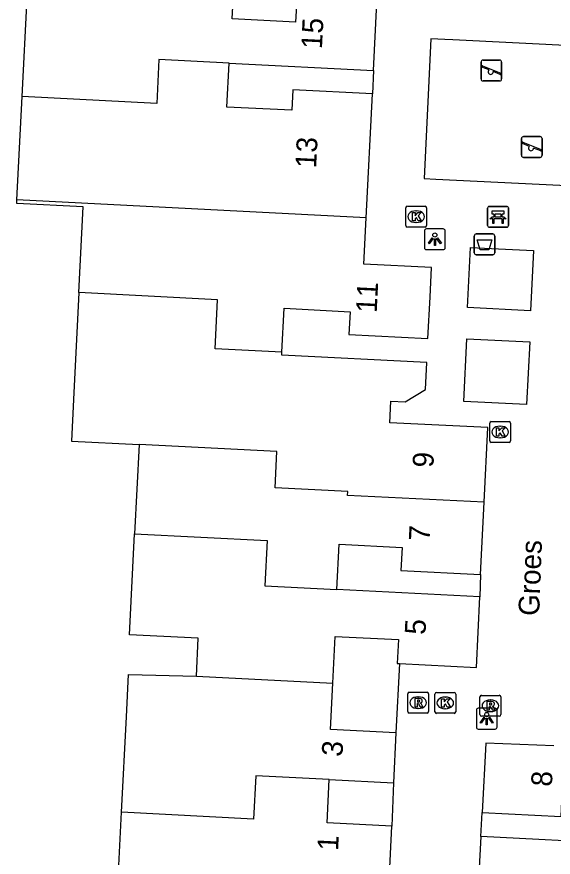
# Model space of a CAD drawing. Extents: x 162990 to 165007, y 383433 to 384336.
# Drawn here: x 164378.11 to 164403.87, y 383799.64 to 383840 of the extents above; entities that cross this region are included whole.
import ezdxf

# ---------------------------------------------------------------- set-up
doc = ezdxf.new("R2010")
doc.units = 0
for name, color, linetype in [('IMGEO_Afvalbak', 7, 'Continuous'), ('IMGEO_Bank', 7, 'Continuous'), ('IMGEO_Kolk', 7, 'Continuous'), ('IMGEO_Lichtpunt', 7, 'Continuous'), ('IMGEO_Openbare_ruimte_label', 7, 'Continuous'), ('IMGEO_Pand', 7, 'Continuous'), ('IMGEO_Pand_nummerreeks', 7, 'Continuous'), ('IMGEO_Rioolput', 7, 'Continuous'), ('IMGEO_Speelvoorziening', 7, 'Continuous'), ('IMGEO_Voetpad_open', 7, 'Continuous')]:
    doc.layers.add(name, color=color, linetype=linetype)

msp = doc.modelspace()

# ---------------------------------------------------------------- linework, layer by layer
at = {"layer": 'IMGEO_Afvalbak'}
for p, q in [((164400.181, 383829.575), (164400.971, 383829.575)), ((164400.971, 383829.575), (164400.181, 383829.575)), ((164400.081, 383828.675), (164400.081, 383829.475)), ((164400.081, 383829.475), (164400.081, 383828.675)), ((164401.071, 383829.475), (164401.071, 383828.675)), ((164401.071, 383828.675), (164401.071, 383829.475)), ((164400.971, 383828.575), (164400.181, 383828.575)), ((164400.181, 383828.575), (164400.971, 383828.575))]:
    msp.add_line(p, q, dxfattribs=at)
msp.add_lwpolyline([(164400.224, 383829.289), (164400.928, 383829.289), (164400.779, 383828.819), (164400.373, 383828.819), (164400.224, 383829.289)], dxfattribs=at)
for centre, start, end in [((164400.181, 383829.475), 90, 180), ((164400.181, 383829.475), 90, 180), ((164400.971, 383829.475), 0, 90), ((164400.971, 383829.475), 360, 90), ((164400.181, 383828.675), 180, 270), ((164400.181, 383828.675), 180, 270), ((164400.971, 383828.675), 270, 0), ((164400.971, 383828.675), 270, 0)]:
    msp.add_arc(centre, 0.1, start, end, dxfattribs=at)
at = {"layer": 'IMGEO_Bank'}
for p, q in [((164400.724, 383829.975), (164400.724, 383830.816)), ((164400.724, 383830.816), (164400.724, 383829.975)), ((164400.799, 383830.9), (164401.64, 383830.9)), ((164401.64, 383830.9), (164400.799, 383830.9)), ((164401.724, 383830.825), (164401.724, 383829.984)), ((164401.724, 383829.984), (164401.724, 383830.825)), ((164401.033, 383830.406), (164401.033, 383830.512)), ((164401.077, 383830.512), (164401.077, 383830.406)), ((164401.365, 383830.518), (164401.083, 383830.518)), ((164401.083, 383830.4), (164401.365, 383830.4)), ((164401.371, 383830.406), (164401.371, 383830.512)), ((164401.415, 383830.512), (164401.415, 383830.406)), ((164401.421, 383830.298), (164401.028, 383830.298)), ((164401.649, 383829.9), (164400.808, 383829.9)), ((164400.808, 383829.9), (164401.649, 383829.9))]:
    msp.add_line(p, q, dxfattribs=at)
for points in [[(164400.971, 383830.298), (164400.829, 383830.298), (164400.941, 383830.4), (164401.027, 383830.4)], [(164401.027, 383830.518), (164400.941, 383830.518), (164400.941, 383830.679), (164401.504, 383830.679), (164401.504, 383830.518), (164401.421, 383830.518)], [(164401.421, 383830.4), (164401.504, 383830.4), (164401.616, 383830.298), (164401.477, 383830.298)], [(164401.021, 383830.291), (164401.021, 383830.084), (164400.978, 383830.084), (164400.978, 383830.291)], [(164401.471, 383830.291), (164401.471, 383830.084), (164401.427, 383830.084), (164401.427, 383830.291)]]:
    msp.add_lwpolyline(points, dxfattribs=at)
for centre, radius, start, end in [((164400.802, 383830.822), 0.0779, 92.4484, 184.2845), ((164400.802, 383830.822), 0.0779, 92.4484, 184.2845), ((164401.646, 383830.822), 0.0779, 2.4484, 94.2845), ((164401.646, 383830.822), 0.0779, 2.4484, 94.2845), ((164401.026, 383830.511), 0.00671, 2.8957, 87.1043), ((164401.026, 383830.407), 0.00671, 272.8957, 357.1043), ((164401.083, 383830.511), 0.00671, 92.8957, 177.1043), ((164401.083, 383830.407), 0.00671, 182.8957, 267.1043), ((164401.365, 383830.511), 0.00671, 2.8957, 87.1043), ((164401.365, 383830.407), 0.00671, 272.8957, 357.1043), ((164401.422, 383830.511), 0.00671, 92.8957, 177.1043), ((164401.422, 383830.407), 0.00671, 182.8957, 267.1043), ((164400.802, 383829.978), 0.0779, 182.4484, 274.2845), ((164400.802, 383829.978), 0.0779, 182.4484, 274.2845), ((164400.971, 383830.291), 0.00671, 2.8957, 87.1043), ((164401.028, 383830.291), 0.00671, 92.8957, 177.1043), ((164401.42, 383830.291), 0.00671, 2.8957, 87.1043), ((164401.477, 383830.291), 0.00671, 92.8957, 177.1043), ((164401.646, 383829.978), 0.0779, 272.4484, 4.2845), ((164401.646, 383829.978), 0.0779, 272.4484, 4.2845)]:
    msp.add_arc(centre, radius, start, end, dxfattribs=at)
at = {"layer": 'IMGEO_Kolk'}
for p, q in [((164396.794, 383829.978), (164396.794, 383830.83)), ((164396.869, 383830.904), (164397.721, 383830.904)), ((164397.795, 383830.83), (164397.795, 383829.978)), ((164397.282, 383830.684), (164397.307, 383830.684)), ((164397.305, 383830.124), (164397.28, 383830.124)), ((164397.721, 383829.904), (164396.869, 383829.904)), ((164400.827, 383819.638), (164400.827, 383820.49)), ((164400.902, 383820.564), (164401.754, 383820.564)), ((164401.315, 383820.344), (164401.34, 383820.344)), ((164401.828, 383820.49), (164401.828, 383819.638)), ((164401.754, 383819.564), (164400.902, 383819.564)), ((164401.338, 383819.784), (164401.313, 383819.784)), ((164398.191, 383806.626), (164398.191, 383807.478)), ((164398.266, 383807.552), (164399.118, 383807.552)), ((164399.192, 383807.478), (164399.192, 383806.626)), ((164398.679, 383807.332), (164398.704, 383807.332)), ((164398.702, 383806.772), (164398.677, 383806.772)), ((164399.118, 383806.552), (164398.266, 383806.552))]:
    msp.add_line(p, q, dxfattribs=at)
for points in [[(164396.794, 383829.978), (164396.794, 383830.83)], [(164396.869, 383830.904), (164397.721, 383830.904)], [(164397.795, 383830.83), (164397.795, 383829.978)], [(164397.115, 383830.604), (164397.238, 383830.604), (164397.238, 383830.453), (164397.368, 383830.604), (164397.532, 383830.604), (164397.386, 383830.453), (164397.539, 383830.204), (164397.387, 383830.204), (164397.302, 383830.368), (164397.238, 383830.301), (164397.238, 383830.204), (164397.115, 383830.204), (164397.115, 383830.604)], [(164397.721, 383829.904), (164396.869, 383829.904)], [(164400.827, 383819.638), (164400.827, 383820.49)], [(164400.902, 383820.564), (164401.754, 383820.564)], [(164401.828, 383820.49), (164401.828, 383819.638)], [(164401.148, 383820.264), (164401.271, 383820.264), (164401.271, 383820.113), (164401.401, 383820.264), (164401.565, 383820.264), (164401.419, 383820.113), (164401.572, 383819.864), (164401.42, 383819.864), (164401.335, 383820.028), (164401.271, 383819.961), (164401.271, 383819.864), (164401.148, 383819.864), (164401.148, 383820.264)], [(164401.754, 383819.564), (164400.902, 383819.564)], [(164398.191, 383806.626), (164398.191, 383807.478)], [(164398.266, 383807.552), (164399.118, 383807.552)], [(164399.192, 383807.478), (164399.192, 383806.626)], [(164398.512, 383807.252), (164398.635, 383807.252), (164398.635, 383807.101), (164398.765, 383807.252), (164398.929, 383807.252), (164398.783, 383807.101), (164398.936, 383806.852), (164398.784, 383806.852), (164398.699, 383807.016), (164398.635, 383806.949), (164398.635, 383806.852), (164398.512, 383806.852), (164398.512, 383807.252)], [(164399.118, 383806.552), (164398.266, 383806.552)]]:
    msp.add_lwpolyline(points, dxfattribs=at)
for centre, start, end in [((164396.871, 383830.828), 91.552, 178.448), ((164396.871, 383830.828), 91.552, 178.448), ((164397.719, 383830.828), 1.552, 88.448), ((164397.719, 383830.828), 1.552, 88.448), ((164396.871, 383829.98), 181.552, 268.448), ((164396.871, 383829.98), 181.552, 268.448), ((164397.719, 383829.98), 271.552, 358.448), ((164397.719, 383829.98), 271.552, 358.448), ((164400.904, 383820.488), 91.552, 178.448), ((164400.904, 383820.488), 91.552, 178.448), ((164401.752, 383820.488), 1.552, 88.448), ((164401.752, 383820.488), 1.552, 88.448), ((164400.904, 383819.64), 181.552, 268.448), ((164400.904, 383819.64), 181.552, 268.448), ((164401.752, 383819.64), 271.552, 358.448), ((164401.752, 383819.64), 271.552, 358.448), ((164398.268, 383807.476), 91.552, 178.448), ((164398.268, 383807.476), 91.552, 178.448), ((164399.116, 383807.476), 1.552, 88.448), ((164399.116, 383807.476), 1.552, 88.448), ((164398.268, 383806.628), 181.552, 268.448), ((164398.268, 383806.628), 181.552, 268.448), ((164399.116, 383806.628), 271.552, 358.448), ((164399.116, 383806.628), 271.552, 358.448)]:
    msp.add_arc(centre, 0.0765, start, end, dxfattribs=at)
for centre, major_axis, ratio, start_param, end_param in [((164397.281, 383830.404), (-0.387, 0.002), 0.722429, 4.712389, 7.853982), ((164397.306, 383830.404), (-0.39, 0.002), 0.717154, 1.570796, 4.712389), ((164401.314, 383820.064), (-0.387, 0.002), 0.722429, 4.712389, 7.853982), ((164401.339, 383820.064), (-0.39, 0.002), 0.717154, 1.570796, 4.712389), ((164398.678, 383807.052), (-0.387, 0.002), 0.722429, 4.712389, 7.853982), ((164398.703, 383807.052), (-0.39, 0.002), 0.717154, 1.570796, 4.712389)]:
    msp.add_ellipse(centre, major_axis=major_axis, ratio=ratio, start_param=start_param, end_param=end_param, dxfattribs=at)
at = {"layer": 'IMGEO_Lichtpunt'}
for p, q in [((164397.691, 383829.724), (164397.691, 383828.917)), ((164397.691, 383829.724), (164397.691, 383828.917)), ((164398.593, 383829.819), (164397.785, 383829.819)), ((164398.593, 383829.819), (164397.785, 383829.819)), ((164398.687, 383828.917), (164398.687, 383829.724)), ((164398.687, 383828.917), (164398.687, 383829.724)), ((164397.785, 383828.823), (164398.593, 383828.823)), ((164397.785, 383828.823), (164398.593, 383828.823)), ((164400.184, 383806.699), (164400.184, 383805.892)), ((164400.184, 383806.699), (164400.184, 383805.892)), ((164401.086, 383806.794), (164400.278, 383806.794)), ((164401.086, 383806.794), (164400.278, 383806.794)), ((164401.18, 383805.892), (164401.18, 383806.699)), ((164401.18, 383805.892), (164401.18, 383806.699)), ((164400.278, 383805.798), (164401.086, 383805.798)), ((164400.278, 383805.798), (164401.086, 383805.798))]:
    msp.add_line(p, q, dxfattribs=at)
for points in [[(164398.065, 383829.388), (164398.104, 383829.36), (164397.916, 383829.098), (164397.878, 383829.125), (164398.065, 383829.388)], [(164398.167, 383829.34), (164398.214, 383829.34), (164398.214, 383829.018), (164398.167, 383829.018), (164398.167, 383829.34)], [(164398.277, 383829.36), (164398.315, 383829.387), (164398.502, 383829.125), (164398.463, 383829.097), (164398.277, 383829.36)], [(164400.558, 383806.363), (164400.597, 383806.335), (164400.409, 383806.073), (164400.371, 383806.1), (164400.558, 383806.363)], [(164400.66, 383806.315), (164400.707, 383806.315), (164400.707, 383805.993), (164400.66, 383805.993), (164400.66, 383806.315)], [(164400.77, 383806.335), (164400.808, 383806.362), (164400.995, 383806.1), (164400.956, 383806.072), (164400.77, 383806.335)]]:
    msp.add_lwpolyline(points, dxfattribs=at)
for centre in [(164398.19, 383829.522), (164400.683, 383806.497)]:
    msp.add_circle(centre, 0.0994, dxfattribs=at)
for centre, start, end in [((164397.785, 383829.724), 90, 180), ((164397.785, 383829.724), 90, 180), ((164398.593, 383829.724), 0, 90), ((164398.593, 383829.724), 0, 90), ((164397.785, 383828.917), 180, 270), ((164397.785, 383828.917), 180, 270), ((164398.593, 383828.917), 270, 0), ((164398.593, 383828.917), 270, 360), ((164400.278, 383806.699), 90, 180), ((164400.278, 383806.699), 90, 180), ((164401.086, 383806.699), 0, 90), ((164401.086, 383806.699), 0, 90), ((164400.278, 383805.892), 180, 270), ((164400.278, 383805.892), 180, 270), ((164401.086, 383805.892), 270, 0), ((164401.086, 383805.892), 270, 360)]:
    msp.add_arc(centre, 0.0946, start, end, dxfattribs=at)
at = {"layer": 'IMGEO_Pand'}
for points in [[(164378.373, 383836.172), (164378.614, 383840.926), (164378.677, 383842.746)], [(164395.403, 383840.668), (164391.557, 383840.864), (164391.501, 383839.746), (164388.462, 383839.901), (164388.581, 383842.238)], [(164395.238, 383837.428), (164395.403, 383840.668)], [(164388.304, 383837.78), (164384.934, 383837.95), (164384.832, 383835.842), (164378.373, 383836.172)], [(164395.191, 383836.303), (164391.374, 383836.497), (164391.324, 383835.512), (164388.196, 383835.671), (164388.304, 383837.78)], [(164388.304, 383837.78), (164395.238, 383837.428)], [(164378.121, 383831.22), (164378.373, 383836.172)], [(164394.889, 383830.354), (164395.191, 383836.303)], [(164381.095, 383826.755), (164381.305, 383830.876), (164378.112, 383831.039), (164378.121, 383831.22)], [(164394.889, 383830.354), (164378.121, 383831.22)], [(164390.845, 383823.89), (164390.953, 383826.003), (164394.119, 383825.842), (164394.063, 383824.744), (164397.858, 383824.552), (164397.958, 383826.536), (164398.03, 383827.964), (164394.776, 383828.129), (164394.889, 383830.354)], [(164381.095, 383826.755), (164380.834, 383821.618), (164380.733, 383819.627), (164383.981, 383819.461)], [(164390.845, 383823.89), (164387.639, 383824.054), (164387.759, 383826.417), (164381.095, 383826.755)], [(164400.555, 383816.692), (164400.737, 383820.272), (164396.026, 383820.511), (164396.079, 383821.55), (164396.758, 383821.515), (164397.734, 383822.098), (164397.8, 383823.403), (164390.839, 383823.756), (164390.845, 383823.89)], [(164383.981, 383819.461), (164383.763, 383815.178)], [(164400.555, 383816.692), (164394.003, 383817.018), (164394.012, 383817.199), (164390.515, 383817.376), (164390.603, 383819.122), (164383.981, 383819.461)], [(164400.379, 383813.219), (164400.555, 383816.692)], [(164386.737, 383808.338), (164386.83, 383810.16), (164383.517, 383810.329), (164383.763, 383815.178)], [(164383.763, 383815.178), (164390.132, 383814.852), (164390.027, 383812.681), (164393.479, 383812.505)], [(164393.479, 383812.505), (164393.589, 383814.673), (164396.62, 383814.519), (164396.564, 383813.413), (164400.379, 383813.219)], [(164400.357, 383812.154), (164393.479, 383812.505)], [(164396.485, 383808.948), (164400.184, 383808.76), (164400.357, 383812.154)], [(164393.296, 383808.008), (164393.41, 383810.245), (164396.44, 383810.091), (164396.382, 383808.953), (164396.485, 383808.948)], [(164383.141, 383801.798), (164383.374, 383806.376), (164383.478, 383808.423), (164386.737, 383808.338)], [(164386.737, 383808.338), (164393.296, 383808.008)], [(164396.322, 383805.613), (164393.183, 383805.772), (164393.296, 383808.008)], [(164396.322, 383805.613), (164396.201, 383803.219)], [(164403.899, 383804.996), (164400.633, 383805.121), (164400.462, 383801.79)], [(164393.12, 383803.375), (164389.585, 383803.553), (164389.484, 383801.472), (164383.141, 383801.798)], [(164396.125, 383801.129), (164393.013, 383801.288), (164393.12, 383803.375)], [(164393.12, 383803.375), (164396.201, 383803.219)], [(164400.462, 383801.79), (164404.254, 383801.595), (164404.311, 383802.696), (164407.313, 383802.542), (164407.197, 383800.283)], [(164389.883, 383796.642), (164382.897, 383796.997), (164383.141, 383801.798)], [(164396.007, 383798.813), (164396.125, 383801.129)], [(164400.396, 383800.632), (164400.226, 383797.327)], [(164407.197, 383800.283), (164400.396, 383800.632)]]:
    msp.add_lwpolyline(points, dxfattribs=at)
at = {"layer": 'IMGEO_Rioolput'}
for p, q in [((164396.89, 383806.638), (164396.89, 383807.49)), ((164396.965, 383807.564), (164397.817, 383807.564)), ((164397.891, 383807.49), (164397.891, 383806.638)), ((164400.432, 383807.416), (164401.284, 383807.416)), ((164397.378, 383807.344), (164397.403, 383807.344)), ((164400.357, 383806.49), (164400.357, 383807.342)), ((164400.845, 383807.196), (164400.87, 383807.196)), ((164401.358, 383807.342), (164401.358, 383806.49)), ((164397.817, 383806.564), (164396.965, 383806.564)), ((164397.401, 383806.784), (164397.376, 383806.784)), ((164400.868, 383806.636), (164400.843, 383806.636)), ((164401.284, 383806.416), (164400.432, 383806.416))]:
    msp.add_line(p, q, dxfattribs=at)
for points in [[(164396.89, 383806.638), (164396.89, 383807.49)], [(164396.965, 383807.564), (164397.817, 383807.564)], [(164397.891, 383807.49), (164397.891, 383806.638)], [(164400.432, 383807.416), (164401.284, 383807.416)], [(164397.479, 383807.262), (164397.227, 383807.264), (164397.227, 383806.864)], [(164397.227, 383806.864), (164397.351, 383806.864), (164397.351, 383807.026), (164397.362, 383807.026)], [(164397.405, 383807.183), (164397.351, 383807.183), (164397.351, 383807.102)], [(164397.351, 383807.102), (164397.403, 383807.102)], [(164397.409, 383806.997), (164397.48, 383806.864), (164397.62, 383806.864), (164397.555, 383806.99)], [(164400.357, 383806.49), (164400.357, 383807.342)], [(164400.946, 383807.114), (164400.694, 383807.116), (164400.694, 383806.716)], [(164400.872, 383807.035), (164400.818, 383807.035), (164400.818, 383806.954)], [(164401.358, 383807.342), (164401.358, 383806.49)], [(164397.817, 383806.564), (164396.965, 383806.564)], [(164400.694, 383806.716), (164400.818, 383806.716), (164400.818, 383806.878), (164400.829, 383806.878)], [(164400.818, 383806.954), (164400.87, 383806.954)], [(164400.876, 383806.849), (164400.947, 383806.716), (164401.087, 383806.716), (164401.022, 383806.842)], [(164401.284, 383806.416), (164400.432, 383806.416)]]:
    msp.add_lwpolyline(points, dxfattribs=at)
for centre, radius, start, end in [((164396.967, 383807.488), 0.0765, 91.552, 178.448), ((164396.967, 383807.488), 0.0765, 91.552, 178.448), ((164397.815, 383807.488), 0.0765, 1.552, 88.448), ((164397.815, 383807.488), 0.0765, 1.552, 88.448), ((164400.434, 383807.34), 0.0765, 91.552, 178.448), ((164400.434, 383807.34), 0.0765, 91.552, 178.448), ((164401.282, 383807.34), 0.0765, 1.552, 88.448), ((164401.282, 383807.34), 0.0765, 1.552, 88.448), ((164397.361, 383806.973), 0.0533, 26.0293, 88.6989), ((164397.387, 383807.291), 0.19, 274.7715, 282.9687), ((164397.411, 383807.087), 0.0964, 77.0061, 93.1865), ((164397.425, 383807.144), 0.0378, 276.6634, 79.6772), ((164397.478, 383807.152), 0.109, 350.3612, 89.416), ((164397.476, 383807.152), 0.112, 277.5842, 350.9817), ((164397.46, 383806.937), 0.108, 29.5134, 73.7905), ((164400.878, 383806.939), 0.0964, 77.0061, 93.1865), ((164400.892, 383806.996), 0.0378, 276.6634, 79.6772), ((164400.945, 383807.004), 0.109, 350.3612, 89.416), ((164400.943, 383807.004), 0.112, 277.5842, 350.9817), ((164396.967, 383806.64), 0.0765, 181.552, 268.448), ((164396.967, 383806.64), 0.0765, 181.552, 268.448), ((164397.815, 383806.64), 0.0765, 271.552, 358.448), ((164397.815, 383806.64), 0.0765, 271.552, 358.448), ((164400.828, 383806.825), 0.0533, 26.0293, 88.6989), ((164400.854, 383807.143), 0.19, 274.7715, 282.9687), ((164400.927, 383806.789), 0.108, 29.5134, 73.7905), ((164400.434, 383806.492), 0.0765, 181.552, 268.448), ((164400.434, 383806.492), 0.0765, 181.552, 268.448), ((164401.282, 383806.492), 0.0765, 271.552, 358.448), ((164401.282, 383806.492), 0.0765, 271.552, 358.448)]:
    msp.add_arc(centre, radius, start, end, dxfattribs=at)
for centre, major_axis, ratio, start_param, end_param in [((164397.377, 383807.064), (-0.387, 0.002), 0.722429, 4.712389, 7.853982), ((164397.402, 383807.064), (-0.39, 0.002), 0.717154, 1.570796, 4.712389), ((164400.844, 383806.916), (-0.387, 0.002), 0.722429, 4.712389, 7.853982), ((164400.869, 383806.916), (-0.39, 0.002), 0.717154, 1.570796, 4.712389)]:
    msp.add_ellipse(centre, major_axis=major_axis, ratio=ratio, start_param=start_param, end_param=end_param, dxfattribs=at)
at = {"layer": 'IMGEO_Speelvoorziening'}
for p, q in [((164400.409, 383837.022), (164400.409, 383837.822)), ((164400.409, 383837.822), (164400.409, 383837.022)), ((164400.478, 383837.647), (164401.354, 383837.294)), ((164400.509, 383837.922), (164401.299, 383837.922)), ((164401.299, 383837.922), (164400.509, 383837.922)), ((164401.399, 383837.822), (164401.399, 383837.022)), ((164401.399, 383837.022), (164401.399, 383837.822)), ((164400.792, 383837.45), (164400.453, 383837.587)), ((164401.33, 383837.234), (164400.99, 383837.371)), ((164401.299, 383836.922), (164400.509, 383836.922)), ((164400.509, 383836.922), (164401.299, 383836.922)), ((164402.352, 383833.353), (164402.352, 383834.153)), ((164402.352, 383834.153), (164402.352, 383833.353)), ((164402.452, 383834.253), (164403.242, 383834.253)), ((164403.242, 383834.253), (164402.452, 383834.253)), ((164403.342, 383834.153), (164403.342, 383833.353)), ((164403.342, 383833.353), (164403.342, 383834.153)), ((164402.735, 383833.781), (164402.396, 383833.918)), ((164402.421, 383833.978), (164403.297, 383833.625)), ((164403.273, 383833.565), (164402.933, 383833.702)), ((164403.242, 383833.253), (164402.452, 383833.253)), ((164402.452, 383833.253), (164403.242, 383833.253))]:
    msp.add_line(p, q, dxfattribs=at)
for centre, radius, start, end in [((164400.509, 383837.822), 0.1, 90, 180), ((164400.509, 383837.822), 0.1, 90, 180), ((164400.466, 383837.617), 0.0327, 68.078, 248.078), ((164401.299, 383837.822), 0.1, 0, 90), ((164401.299, 383837.822), 0.1, 360, 90), ((164400.871, 383837.36), 0.12, 130.9928, 5.1632), ((164401.342, 383837.264), 0.0327, 248.078, 68.078), ((164400.509, 383837.022), 0.1, 180, 270), ((164400.509, 383837.022), 0.1, 180, 270), ((164401.299, 383837.022), 0.1, 270, 0), ((164401.299, 383837.022), 0.1, 270, 0), ((164402.452, 383834.153), 0.1, 90, 180), ((164402.452, 383834.153), 0.1, 90, 180), ((164403.242, 383834.153), 0.1, 0, 90), ((164403.242, 383834.153), 0.1, 360, 90), ((164402.409, 383833.948), 0.0327, 68.078, 248.078), ((164402.814, 383833.691), 0.12, 130.9928, 5.1632), ((164403.285, 383833.595), 0.0327, 248.078, 68.078), ((164402.452, 383833.353), 0.1, 180, 270), ((164402.452, 383833.353), 0.1, 180, 270), ((164403.242, 383833.353), 0.1, 270, 0), ((164403.242, 383833.353), 0.1, 270, 0)]:
    msp.add_arc(centre, radius, start, end, dxfattribs=at)
at = {"layer": 'IMGEO_Voetpad_open'}
for points in [[(164405.516, 383838.579), (164405.101, 383838.599), (164399.047, 383838.899), (164398.673, 383838.917), (164397.997, 383838.951), (164397.679, 383832.235), (164398.234, 383832.208), (164405.184, 383831.864), (164405.516, 383838.579)], [(164395.238, 383837.428), (164395.191, 383836.303)], [(164402.933, 383828.775), (164402.784, 383825.88), (164399.758, 383826.036), (164399.907, 383828.932), (164402.933, 383828.775)], [(164402.591, 383821.382), (164399.575, 383821.536), (164399.729, 383824.542), (164402.745, 383824.388), (164402.591, 383821.382)], [(164400.379, 383813.219), (164400.357, 383812.154)], [(164396.485, 383808.948), (164396.322, 383805.613)], [(164396.201, 383803.219), (164396.125, 383801.129)], [(164400.396, 383800.632), (164400.462, 383801.79)]]:
    msp.add_lwpolyline(points, dxfattribs=at)

# ---------------------------------------------------------------- texts
at = {"layer": 'IMGEO_Openbare_ruimte_label'}
msp.add_text('Groes', height=1, rotation=87.8216, dxfattribs=at).set_placement((164403.199, 383811.219))
at = {"layer": 'IMGEO_Pand_nummerreeks'}
for s, rotation, p in [('15', 87.0847, (164392.766, 383838.441)), ('13', 87.0935, (164392.486, 383832.722)), ('11', 87.1136, (164395.396, 383825.764)), ('9', 87.0953, (164398.115, 383818.335)), ('7', 87.0953, (164397.936, 383814.809)), ('5', 87.082, (164397.739, 383810.311)), ('3', 84.2894, (164393.733, 383804.444)), ('8', 87.0609, (164403.809, 383803.016)), ('1', 87.0833, (164393.541, 383799.939))]:
    msp.add_text(s, height=1, rotation=rotation, dxfattribs=at).set_placement(p)

doc.saveas('drawing.dxf')
